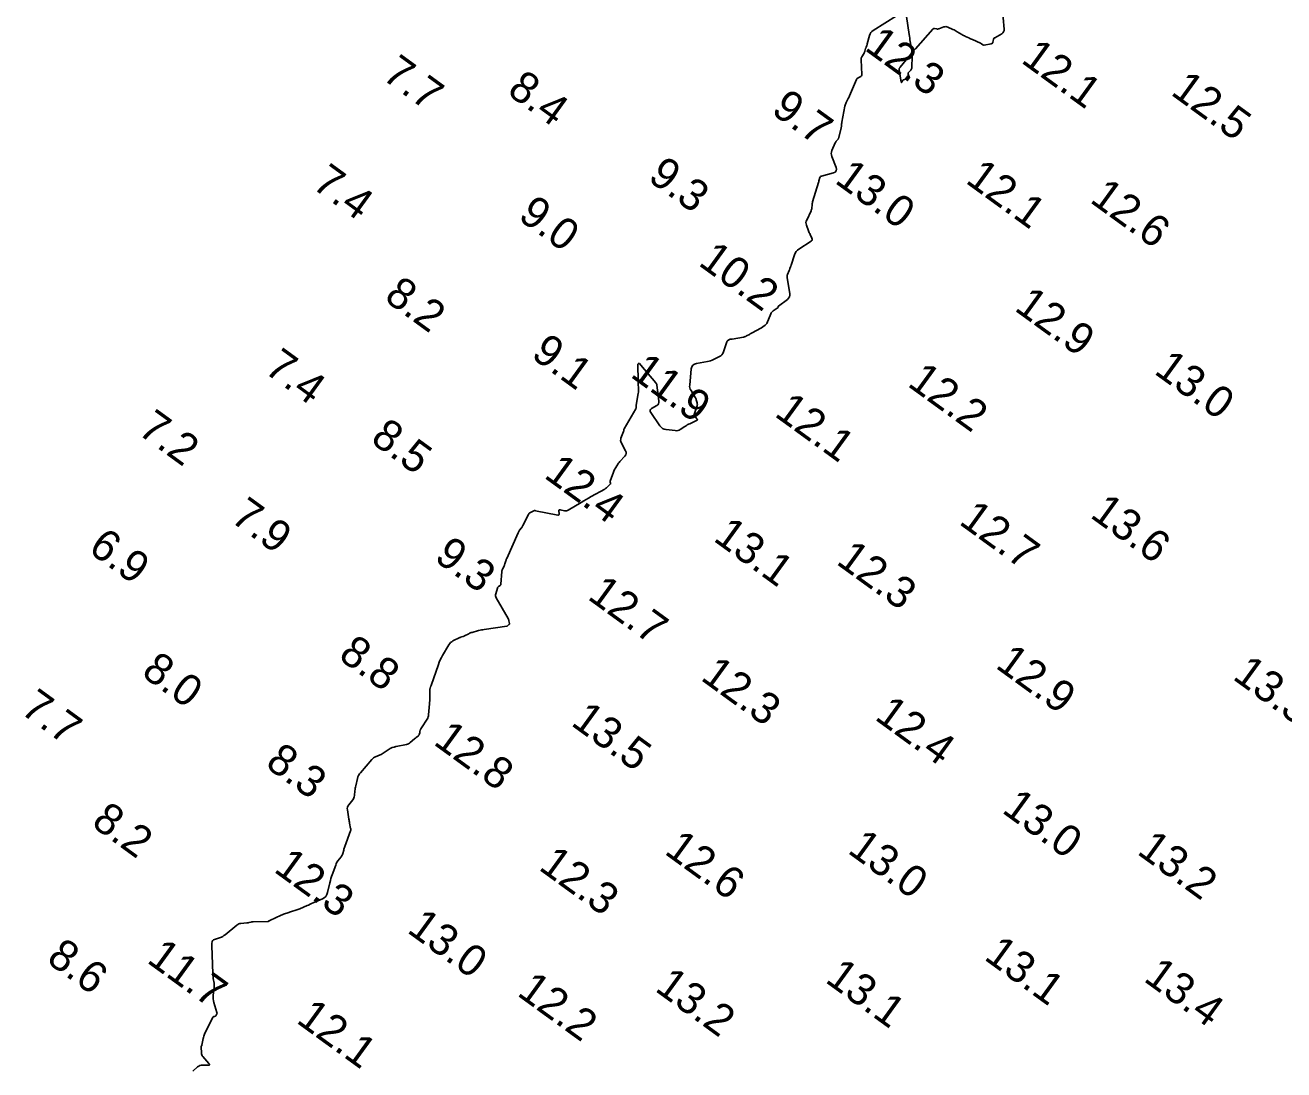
# Model space of a CAD drawing. Extents: x 815352 to 820877, y 582403 to 597439.
# Drawn here: x 817656.6 to 817857, y 585793 to 585959.5 of the extents above; entities that cross this region are included whole.
import ezdxf

# ---------------------------------------------------------------- set-up
doc = ezdxf.new("R2010")
doc.units = 0
doc.layers.add('V-CONT-EL12', color=7, linetype='Continuous')
doc.layers.add('V-TOPO-SOUN', color=7, linetype='Continuous')

msp = doc.modelspace()

# ---------------------------------------------------------------- linework, layer by layer
at = {"layer": 'V-CONT-EL12'}
for points in [[(817796.95, 585960.82), (817797.36, 585957.98), (817797.41, 585957.69), (817797.45, 585957.4), (817797.5, 585957.11), (817797.55, 585956.83), (817797.76, 585955.68), (817797.81, 585955.4), (817797.84, 585955.11), (817797.85, 585954.82), (817797.85, 585954.53), (817797.8, 585952.69), (817797.79, 585952.58), (817797.75, 585952.47), (817797.7, 585952.38), (817797.63, 585952.29), (817797.27, 585951.92), (817797.23, 585951.85), (817797.2, 585951.79), (817797.2, 585951.72), (817797.22, 585951.64), (817797.38, 585951.22), (817797.38, 585951.2), (817797.38, 585951.17), (817797.38, 585951.15), (817797.37, 585951.13), (817797.31, 585951.05), (817797.3, 585951.03), (817797.28, 585951.02), (817797.26, 585951), (817797.24, 585951), (817796.46, 585950.74), (817796.4, 585950.72), (817796.35, 585950.68), (817796.32, 585950.64), (817796.29, 585950.59), (817796.19, 585950.36), (817796.17, 585950.31), (817796.15, 585950.3), (817796.13, 585950.32), (817796.12, 585950.36), (817795.76, 585952.39), (817795.76, 585952.43), (817795.76, 585952.46), (817795.77, 585952.49), (817795.79, 585952.53), (817795.86, 585952.65), (817795.88, 585952.68), (817795.91, 585952.72), (817795.93, 585952.74), (817795.95, 585952.77), (817797.38, 585954.51), (817797.63, 585954.81), (817797.88, 585955.11), (817798.13, 585955.4), (817798.38, 585955.69), (817801.15, 585958.82), (817801.21, 585958.87), (817801.28, 585958.9), (817801.35, 585958.92), (817801.43, 585958.91), (817801.76, 585958.85), (817801.84, 585958.84), (817801.92, 585958.84), (817802, 585958.85), (817802.08, 585958.87), (817802.9, 585959.17), (817803.06, 585959.21), (817803.22, 585959.22), (817803.38, 585959.2), (817803.53, 585959.14), (817804.34, 585958.78), (817804.52, 585958.7), (817804.69, 585958.61), (817804.87, 585958.51), (817805.03, 585958.41), (817805.78, 585957.95), (817805.91, 585957.87), (817806.04, 585957.8), (817806.18, 585957.73), (817806.32, 585957.66), (817806.87, 585957.41), (817807.01, 585957.34), (817807.15, 585957.28), (817807.29, 585957.22), (817807.43, 585957.15), (817808.72, 585956.58), (817808.77, 585956.55), (817808.82, 585956.53), (817808.87, 585956.5), (817808.91, 585956.47), (817809.1, 585956.33), (817809.14, 585956.31), (817809.19, 585956.29), (817809.24, 585956.28), (817809.3, 585956.29), (817810.45, 585956.5), (817810.55, 585956.53), (817810.62, 585956.58), (817810.67, 585956.65), (817810.7, 585956.74), (817810.78, 585957.15), (817810.81, 585957.25), (817810.86, 585957.33), (817810.92, 585957.41), (817811.01, 585957.46), (817812.1, 585958.09), (817812.29, 585958.22), (817812.41, 585958.39), (817812.48, 585958.59), (817812.49, 585958.82), (817812.16, 585962.43)], [(817683.3, 585792.8), (817684.06, 585793.51), (817684.23, 585793.64), (817684.41, 585793.72), (817684.61, 585793.77), (817684.82, 585793.78), (817685.69, 585793.75), (817685.86, 585793.76), (817685.94, 585793.81), (817685.94, 585793.91), (817685.84, 585794.06), (817684.89, 585795.15), (817684.8, 585795.28), (817684.73, 585795.42), (817684.68, 585795.57), (817684.66, 585795.73), (817684.6, 585796.64), (817684.6, 585796.67), (817684.6, 585796.7), (817684.61, 585796.73), (817684.63, 585796.75), (817684.7, 585796.85), (817684.71, 585796.88), (817684.72, 585796.91), (817684.73, 585796.93), (817684.74, 585796.96), (817684.94, 585798.02), (817684.98, 585798.2), (817685.03, 585798.38), (817685.09, 585798.55), (817685.17, 585798.73), (817686.46, 585801.4), (817686.48, 585801.44), (817686.51, 585801.47), (817686.55, 585801.49), (817686.6, 585801.51), (817686.8, 585801.54), (817686.85, 585801.56), (817686.89, 585801.58), (817686.93, 585801.61), (817686.96, 585801.65), (817687.12, 585801.93), (817687.14, 585801.99), (817687.16, 585802.06), (817687.16, 585802.12), (817687.14, 585802.19), (817686.64, 585803.78), (817686.57, 585804.05), (817686.53, 585804.32), (817686.52, 585804.59), (817686.54, 585804.86), (817686.69, 585806.22), (817686.7, 585806.37), (817686.7, 585806.52), (817686.69, 585806.67), (817686.67, 585806.82), (817686.55, 585807.57), (817686.54, 585807.64), (817686.53, 585807.71), (817686.52, 585807.78), (817686.51, 585807.85), (817686.48, 585808.12), (817686.47, 585808.19), (817686.47, 585808.26), (817686.46, 585808.33), (817686.46, 585808.4), (817686.31, 585812.79), (817686.31, 585812.88), (817686.31, 585812.97), (817686.32, 585813.06), (817686.33, 585813.15), (817686.39, 585813.5), (817686.42, 585813.58), (817686.46, 585813.65), (817686.52, 585813.7), (817686.59, 585813.74), (817687.68, 585814.11), (817687.88, 585814.19), (817688.08, 585814.29), (817688.26, 585814.41), (817688.44, 585814.54), (817690.29, 585816.09), (817690.44, 585816.2), (817690.6, 585816.28), (817690.77, 585816.33), (817690.96, 585816.36), (817691.91, 585816.43), (817692, 585816.44), (817692.08, 585816.45), (817692.16, 585816.46), (817692.24, 585816.48), (817692.57, 585816.57), (817692.65, 585816.59), (817692.73, 585816.6), (817692.82, 585816.61), (817692.9, 585816.62), (817695.26, 585816.67), (817695.29, 585816.67), (817695.31, 585816.67), (817695.34, 585816.68), (817695.37, 585816.7), (817695.46, 585816.75), (817695.49, 585816.77), (817695.51, 585816.78), (817695.54, 585816.79), (817695.57, 585816.81), (817697.37, 585817.66), (817697.5, 585817.72), (817697.63, 585817.77), (817697.76, 585817.82), (817697.9, 585817.87), (817698.44, 585818.05), (817698.58, 585818.1), (817698.71, 585818.14), (817698.85, 585818.19), (817698.99, 585818.23), (817699.69, 585818.46), (817699.86, 585818.52), (817700.02, 585818.57), (817700.18, 585818.64), (817700.34, 585818.7), (817701.49, 585819.19), (817701.73, 585819.29), (817701.98, 585819.4), (817702.22, 585819.51), (817702.47, 585819.61), (817703.94, 585820.28), (817704.23, 585820.45), (817704.47, 585820.67), (817704.64, 585820.94), (817704.75, 585821.27), (817705.12, 585822.84), (817705.2, 585823.17), (817705.29, 585823.49), (817705.39, 585823.81), (817705.5, 585824.12), (817706.05, 585825.66), (817706.12, 585825.83), (817706.2, 585826), (817706.3, 585826.16), (817706.4, 585826.31), (817706.91, 585826.97), (817706.99, 585827.09), (817707.06, 585827.22), (817707.12, 585827.35), (817707.16, 585827.49), (817707.32, 585828.05), (817707.36, 585828.18), (817707.41, 585828.32), (817707.45, 585828.46), (817707.5, 585828.6), (817708.42, 585831.11), (817708.43, 585831.14), (817708.44, 585831.17), (817708.45, 585831.2), (817708.45, 585831.23), (817708.45, 585831.36), (817708.45, 585831.4), (817708.44, 585831.43), (817708.44, 585831.46), (817708.43, 585831.49), (817708.26, 585832.34), (817708.23, 585832.49), (817708.2, 585832.65), (817708.18, 585832.8), (817708.15, 585832.95), (817707.91, 585834.43), (817707.89, 585834.65), (817707.92, 585834.86), (817708, 585835.06), (817708.13, 585835.25), (817708.76, 585836.02), (817708.87, 585836.18), (817708.95, 585836.35), (817709.01, 585836.53), (817709.04, 585836.71), (817709.11, 585837.49), (817709.14, 585837.69), (817709.16, 585837.88), (817709.2, 585838.07), (817709.24, 585838.26), (817709.52, 585839.44), (817709.59, 585839.69), (817709.7, 585839.93), (817709.83, 585840.16), (817709.99, 585840.36), (817711.8, 585842.46), (817711.93, 585842.6), (817712.07, 585842.72), (817712.23, 585842.82), (817712.4, 585842.91), (817713.11, 585843.2), (817713.29, 585843.28), (817713.46, 585843.37), (817713.62, 585843.47), (817713.78, 585843.57), (817714.73, 585844.21), (817714.8, 585844.26), (817714.88, 585844.3), (817714.95, 585844.33), (817715.04, 585844.36), (817715.37, 585844.46), (817715.45, 585844.49), (817715.53, 585844.51), (817715.62, 585844.53), (817715.7, 585844.55), (817717.3, 585844.88), (817717.47, 585844.93), (817717.63, 585844.99), (817717.78, 585845.08), (817717.92, 585845.19), (817718.6, 585845.76), (817718.67, 585845.82), (817718.74, 585845.88), (817718.81, 585845.94), (817718.88, 585846), (817719.21, 585846.26), (817719.26, 585846.3), (817719.3, 585846.35), (817719.33, 585846.4), (817719.35, 585846.46), (817719.42, 585846.73), (817719.43, 585846.78), (817719.44, 585846.83), (817719.46, 585846.89), (817719.47, 585846.94), (817719.51, 585847.16), (817719.53, 585847.22), (817719.55, 585847.27), (817719.57, 585847.32), (817719.6, 585847.37), (817720.7, 585849.07), (817720.72, 585849.11), (817720.74, 585849.15), (817720.76, 585849.19), (817720.77, 585849.24), (817720.81, 585849.42), (817720.82, 585849.47), (817720.83, 585849.52), (817720.83, 585849.56), (817720.84, 585849.61), (817720.98, 585851.33), (817721, 585851.57), (817721.02, 585851.81), (817721.03, 585852.05), (817721.03, 585852.29), (817721.05, 585853.61), (817721.05, 585853.67), (817721.06, 585853.73), (817721.07, 585853.78), (817721.09, 585853.84), (817721.16, 585854.06), (817721.18, 585854.12), (817721.2, 585854.17), (817721.22, 585854.23), (817721.24, 585854.28), (817722.4, 585857.6), (817722.54, 585857.97), (817722.71, 585858.34), (817722.88, 585858.7), (817723.08, 585859.06), (817724.08, 585860.76), (817724.21, 585860.94), (817724.35, 585861.1), (817724.53, 585861.24), (817724.72, 585861.35), (817725.83, 585861.89), (817725.89, 585861.92), (817725.95, 585861.94), (817726.01, 585861.97), (817726.07, 585861.99), (817726.31, 585862.07), (817726.38, 585862.09), (817726.43, 585862.11), (817726.49, 585862.14), (817726.55, 585862.17), (817727.23, 585862.51), (817727.36, 585862.58), (817727.5, 585862.63), (817727.64, 585862.68), (817727.78, 585862.72), (817728.81, 585863), (817729.03, 585863.06), (817729.26, 585863.11), (817729.48, 585863.15), (817729.7, 585863.19), (817733.28, 585863.69), (817733.33, 585863.7), (817733.38, 585863.72), (817733.43, 585863.75), (817733.47, 585863.79), (817733.64, 585863.95), (817733.67, 585864), (817733.7, 585864.05), (817733.71, 585864.1), (817733.7, 585864.15), (817733.62, 585864.58), (817733.6, 585864.66), (817733.58, 585864.75), (817733.54, 585864.83), (817733.5, 585864.91), (817731.61, 585868.21), (817731.54, 585868.37), (817731.5, 585868.53), (817731.5, 585868.7), (817731.53, 585868.88), (817731.8, 585869.78), (817731.82, 585869.85), (817731.86, 585869.91), (817731.91, 585869.97), (817731.97, 585870.01), (817732.23, 585870.18), (817732.29, 585870.23), (817732.33, 585870.28), (817732.36, 585870.35), (817732.37, 585870.42), (817732.52, 585872.44), (817732.53, 585872.54), (817732.55, 585872.63), (817732.58, 585872.72), (817732.62, 585872.81), (817732.86, 585873.27), (817732.88, 585873.3), (817732.89, 585873.33), (817732.9, 585873.36), (817732.91, 585873.39), (817732.94, 585873.51), (817732.95, 585873.54), (817732.96, 585873.57), (817732.96, 585873.6), (817732.97, 585873.63), (817733.15, 585874.13), (817733.18, 585874.22), (817733.22, 585874.32), (817733.25, 585874.41), (817733.29, 585874.5), (817735.09, 585878.57), (817735.14, 585878.68), (817735.2, 585878.78), (817735.26, 585878.88), (817735.33, 585878.98), (817735.62, 585879.35), (817735.69, 585879.45), (817735.75, 585879.54), (817735.81, 585879.65), (817735.87, 585879.75), (817736.74, 585881.49), (817736.75, 585881.52), (817736.77, 585881.54), (817736.79, 585881.57), (817736.8, 585881.59), (817736.88, 585881.69), (817736.9, 585881.71), (817736.92, 585881.73), (817736.95, 585881.75), (817736.97, 585881.76), (817737.49, 585882.04), (817737.59, 585882.08), (817737.69, 585882.11), (817737.79, 585882.11), (817737.89, 585882.1), (817741.43, 585881.4), (817741.53, 585881.4), (817741.6, 585881.43), (817741.63, 585881.49), (817741.64, 585881.59), (817741.59, 585882.07), (817741.6, 585882.17), (817741.63, 585882.23), (817741.7, 585882.26), (817741.8, 585882.25), (817742.5, 585882.1), (817742.66, 585882.08), (817742.81, 585882.09), (817742.95, 585882.13), (817743.09, 585882.2), (817745.15, 585883.43), (817745.54, 585883.66), (817745.93, 585883.89), (817746.33, 585884.11), (817746.72, 585884.34), (817748.88, 585885.55), (817748.99, 585885.62), (817749.09, 585885.69), (817749.19, 585885.77), (817749.29, 585885.86), (817749.78, 585886.33), (817749.81, 585886.36), (817749.82, 585886.4), (817749.82, 585886.43), (817749.81, 585886.47), (817749.75, 585886.63), (817749.74, 585886.67), (817749.74, 585886.71), (817749.74, 585886.75), (817749.75, 585886.79), (817750.28, 585888.25), (817750.34, 585888.4), (817750.41, 585888.55), (817750.48, 585888.7), (817750.57, 585888.84), (817750.91, 585889.4), (817751, 585889.53), (817751.1, 585889.67), (817751.2, 585889.79), (817751.31, 585889.92), (817752.11, 585890.81), (817752.24, 585891), (817752.3, 585891.2), (817752.29, 585891.41), (817752.21, 585891.63), (817751.52, 585892.96), (817751.45, 585893.13), (817751.41, 585893.31), (817751.43, 585893.5), (817751.48, 585893.68), (817751.89, 585894.73), (817751.9, 585894.77), (817751.91, 585894.8), (817751.91, 585894.84), (817751.92, 585894.87), (817751.93, 585895.02), (817751.94, 585895.06), (817751.94, 585895.09), (817751.96, 585895.13), (817751.97, 585895.16), (817753.82, 585898.32), (817753.85, 585898.36), (817753.86, 585898.41), (817753.87, 585898.45), (817753.88, 585898.5), (817753.88, 585898.7), (817753.88, 585898.75), (817753.88, 585898.8), (817753.89, 585898.85), (817753.89, 585898.9), (817754.22, 585900.79), (817754.25, 585900.98), (817754.26, 585901.17), (817754.27, 585901.36), (817754.26, 585901.55), (817754.22, 585902.31), (817754.21, 585902.5), (817754.2, 585902.69), (817754.2, 585902.88), (817754.19, 585903.07), (817754.15, 585905.12), (817754.17, 585905.44), (817754.26, 585905.57), (817754.42, 585905.53), (817754.65, 585905.31), (817757.04, 585902.47), (817757.1, 585902.39), (817757.15, 585902.31), (817757.18, 585902.22), (817757.19, 585902.12), (817757.24, 585901.73), (817757.25, 585901.63), (817757.26, 585901.54), (817757.28, 585901.44), (817757.29, 585901.34), (817757.52, 585899.56), (817757.53, 585899.34), (817757.47, 585899.15), (817757.35, 585898.99), (817757.17, 585898.85), (817756.35, 585898.37), (817756.19, 585898.24), (817756.11, 585898.1), (817756.12, 585897.93), (817756.21, 585897.74), (817757.68, 585895.63), (817757.88, 585895.4), (817758.11, 585895.22), (817758.37, 585895.1), (817758.67, 585895.03), (817760.12, 585894.86), (817760.34, 585894.85), (817760.54, 585894.88), (817760.74, 585894.95), (817760.92, 585895.05), (817761.65, 585895.54), (817761.84, 585895.65), (817762.03, 585895.76), (817762.22, 585895.87), (817762.42, 585895.96), (817763.51, 585896.45), (817763.6, 585896.5), (817763.65, 585896.57), (817763.64, 585896.65), (817763.58, 585896.75), (817763.25, 585897.14), (817763.18, 585897.24), (817763.15, 585897.35), (817763.14, 585897.46), (817763.17, 585897.58), (817763.6, 585898.79), (817763.63, 585898.91), (817763.64, 585899.03), (817763.63, 585899.15), (817763.61, 585899.27), (817763.47, 585899.76), (817763.43, 585899.88), (817763.38, 585900), (817763.32, 585900.11), (817763.26, 585900.22), (817762.63, 585901.23), (817762.52, 585901.44), (817762.45, 585901.66), (817762.41, 585901.88), (817762.42, 585902.12), (817762.68, 585904.68), (817762.76, 585905.02), (817762.93, 585905.28), (817763.18, 585905.46), (817763.51, 585905.56), (817765.24, 585905.85), (817765.5, 585905.9), (817765.75, 585905.97), (817765.99, 585906.06), (817766.23, 585906.17), (817767.17, 585906.65), (817767.38, 585906.79), (817767.56, 585906.96), (817767.7, 585907.16), (817767.8, 585907.4), (817768.34, 585909.03), (817768.37, 585909.09), (817768.4, 585909.14), (817768.44, 585909.18), (817768.49, 585909.22), (817768.76, 585909.38), (817768.79, 585909.4), (817768.82, 585909.41), (817768.86, 585909.42), (817768.89, 585909.42), (817769.02, 585909.42), (817769.06, 585909.42), (817769.09, 585909.42), (817769.12, 585909.43), (817769.16, 585909.43), (817771.01, 585909.76), (817771.13, 585909.79), (817771.25, 585909.83), (817771.37, 585909.88), (817771.49, 585909.94), (817771.93, 585910.2), (817772.04, 585910.26), (817772.15, 585910.33), (817772.27, 585910.39), (817772.38, 585910.45), (817773.74, 585911.2), (817773.83, 585911.25), (817773.92, 585911.3), (817774, 585911.36), (817774.09, 585911.42), (817774.43, 585911.65), (817774.51, 585911.71), (817774.57, 585911.78), (817774.63, 585911.86), (817774.68, 585911.95), (817775.33, 585913.45), (817775.4, 585913.6), (817775.49, 585913.73), (817775.6, 585913.84), (817775.73, 585913.94), (817776.49, 585914.5), (817776.5, 585914.51), (817776.51, 585914.53), (817776.52, 585914.54), (817776.52, 585914.56), (817776.53, 585914.64), (817776.53, 585914.65), (817776.53, 585914.67), (817776.54, 585914.69), (817776.56, 585914.7), (817777.98, 585915.76), (817778.18, 585915.96), (817778.31, 585916.18), (817778.37, 585916.44), (817778.36, 585916.72), (817777.94, 585919.19), (817777.93, 585919.33), (817777.93, 585919.47), (817777.96, 585919.6), (817778, 585919.74), (817778.28, 585920.38), (817778.31, 585920.45), (817778.33, 585920.52), (817778.36, 585920.59), (817778.39, 585920.67), (817778.48, 585920.95), (817778.51, 585921.02), (817778.53, 585921.1), (817778.56, 585921.17), (817778.58, 585921.24), (817779.11, 585922.86), (817779.22, 585923.14), (817779.38, 585923.39), (817779.58, 585923.6), (817779.82, 585923.79), (817781.75, 585925.04), (817781.86, 585925.13), (817781.92, 585925.24), (817781.93, 585925.37), (817781.88, 585925.51), (817781.6, 585926.09), (817781.53, 585926.24), (817781.47, 585926.39), (817781.41, 585926.54), (817781.35, 585926.69), (817781.01, 585927.61), (817780.96, 585927.82), (817780.94, 585928.02), (817780.98, 585928.22), (817781.05, 585928.41), (817781.74, 585929.86), (817781.79, 585929.97), (817781.83, 585930.09), (817781.85, 585930.2), (817781.87, 585930.32), (817781.91, 585930.81), (817781.92, 585930.93), (817781.94, 585931.05), (817781.97, 585931.17), (817782, 585931.29), (817782.93, 585934.37), (817782.94, 585934.39), (817782.94, 585934.41), (817782.95, 585934.44), (817782.96, 585934.46), (817782.97, 585934.56), (817782.98, 585934.58), (817782.99, 585934.6), (817782.99, 585934.63), (817783, 585934.65), (817783.17, 585935.17), (817783.21, 585935.25), (817783.27, 585935.32), (817783.34, 585935.38), (817783.43, 585935.41), (817785.3, 585935.94), (817785.58, 585936.06), (817785.75, 585936.25), (817785.8, 585936.49), (817785.73, 585936.8), (817785.05, 585938.55), (817784.98, 585938.78), (817784.96, 585939.01), (817784.99, 585939.24), (817785.07, 585939.47), (817785.61, 585940.72), (817785.64, 585940.78), (817785.68, 585940.84), (817785.72, 585940.9), (817785.76, 585940.95), (817785.95, 585941.16), (817786, 585941.22), (817786.04, 585941.27), (817786.06, 585941.34), (817786.09, 585941.4), (817786.52, 585943.03), (817786.54, 585943.1), (817786.55, 585943.18), (817786.57, 585943.26), (817786.58, 585943.34), (817786.61, 585943.67), (817786.62, 585943.75), (817786.63, 585943.83), (817786.64, 585943.91), (817786.66, 585943.99), (817787.14, 585946.56), (817787.18, 585946.7), (817787.22, 585946.84), (817787.27, 585946.98), (817787.33, 585947.11), (817787.6, 585947.64), (817787.67, 585947.78), (817787.74, 585947.91), (817787.8, 585948.05), (817787.86, 585948.18), (817788.99, 585950.8), (817789.03, 585950.89), (817789.1, 585950.97), (817789.17, 585951.03), (817789.26, 585951.08), (817789.65, 585951.26), (817789.73, 585951.32), (817789.79, 585951.38), (817789.82, 585951.47), (817789.83, 585951.57), (817789.72, 585953.92), (817789.73, 585954.05), (817789.75, 585954.18), (817789.79, 585954.31), (817789.85, 585954.43), (817790.18, 585955), (817790.23, 585955.07), (817790.27, 585955.15), (817790.3, 585955.24), (817790.33, 585955.32), (817790.44, 585955.71), (817790.46, 585955.78), (817790.48, 585955.84), (817790.5, 585955.9), (817790.52, 585955.96), (817790.61, 585956.21), (817790.63, 585956.27), (817790.66, 585956.33), (817790.67, 585956.39), (817790.69, 585956.46), (817791.06, 585957.83), (817791.15, 585958.07), (817791.27, 585958.28), (817791.44, 585958.45), (817791.64, 585958.61), (817795.33, 585960.92)]]:
    msp.add_lwpolyline(points, dxfattribs=at)

# ---------------------------------------------------------------- texts
at = {"layer": 'V-TOPO-SOUN'}
for s, p in [('12.3 ', (817790.1, 585955.59)), ('12.1 ', (817815.02, 585953.61)), ('7.7', (817713.25, 585951.01)), ('8.4', (817733.16, 585948.58)), ('12.5 ', (817838.85, 585948.5)), ('9.7', (817775.22, 585945.53)), ('9.3', (817755.57, 585934.83)), ('7.4', (817702.09, 585933.65)), ('13.0 ', (817785.35, 585934.44)), ('12.1 ', (817806.17, 585934.45)), ('12.6 ', (817825.97, 585931.37)), ('9.0', (817734.9, 585928.64)), ('10.2 ', (817763.63, 585921.33)), ('8.2', (817713.58, 585915.74)), ('12.9 ', (817813.96, 585914.12)), ('9.1', (817736.98, 585906.61)), ('7.4', (817694.48, 585904.25)), ('11.9 ', (817752.8, 585903.55)), ('13.0 ', (817836.2, 585904.06)), ('12.2 ', (817796.93, 585902.08)), ('12.1 ', (817775.75, 585897.28)), ('7.2', (817674.34, 585894.48)), ('8.5', (817711.4, 585893.13)), ('12.4 ', (817739.05, 585887.48)), ('7.9', (817689.1, 585880.53)), ('13.6 ', (817826.01, 585881.17)), ('12.7 ', (817805.13, 585880.09)), ('13.1 ', (817766.01, 585877.43)), ('6.9', (817666.46, 585875.65)), ('9.3', (817721.55, 585874.3)), ('12.3 ', (817785.58, 585873.73)), ('12.7 ', (817745.98, 585868.15)), ('8.8', (817706.29, 585858.62)), ('12.9 ', (817810.94, 585857.19)), ('8.0', (817674.92, 585855.94)), ('12.3 ', (817763.99, 585855.26)), ('13.3 ', (817848.7, 585855.39)), ('7.7', (817655.64, 585849.99)), ('12.4 ', (817791.71, 585848.96)), ('13.5 ', (817743.34, 585848.04)), ('12.8 ', (817721.44, 585844.99)), ('8.3', (817694.65, 585841.43)), ('13.0 ', (817811.96, 585834.14)), ('8.2', (817666.96, 585832.01)), ('12.6 ', (817758.22, 585827.56)), ('13.0 ', (817787.39, 585827.71)), ('13.2 ', (817833.48, 585827.54)), ('12.3 ', (817738.2, 585825.04)), ('12.3 ', (817696.01, 585824.71)), ('13.0 ', (817717.24, 585815.05)), ('8.6', (817659.8, 585810.3)), ('11.7 ', (817675.8, 585810.25)), ('13.1 ', (817809.12, 585810.73)), ('13.1 ', (817783.82, 585807.12)), ('13.4 ', (817834.53, 585807.29)), ('12.2 ', (817734.76, 585805)), ('13.2 ', (817756.71, 585805.72)), ('12.1 ', (817699.6, 585800.66))]:
    msp.add_text(s, height=5, rotation=324, dxfattribs=at).set_placement(p)

doc.saveas('drawing.dxf')
